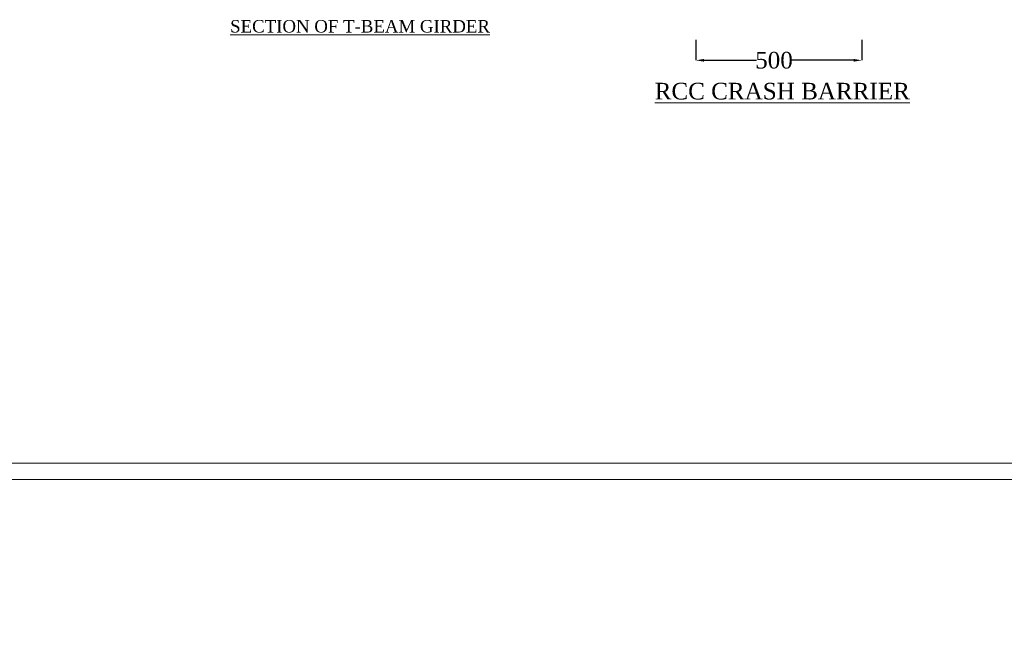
# Model space of a CAD drawing. Header units: millimetres. Extents: x -20950785 to 389010297, y -11535949 to 14056629.
# Tile 539 of 654: x 18231758 to 18291023, y -397483 to -360095. Entities that reach past the tile are written whole.
import ezdxf

# ---------------------------------------------------------------- set-up
doc = ezdxf.new("R2010")
doc.units = ezdxf.units.MM
doc.header["$LTSCALE"] = 60
doc.header["$MEASUREMENT"] = 0
doc.layers.add('TEXT', color=7, linetype='Continuous')
doc.styles.add('PDF Arial Bold', font='times.ttf')
doc.dimstyles.get("Standard").update_dxf_attribs({"dimtxt": 400, "dimasz": 215, "dimexe": 0.18, "dimexo": 0.0625, "dimgap": 0.09, "dimtad": 0, "dimtih": 1, "dimtoh": 1, "dimdec": 0, "dimzin": 4, "dimdsep": 46, "dimtxsty": 'Standard', "dimblk": 'OPEN90', "dimcen": 0, "dimadec": 0, "dimazin": 1, "dimtfac": 1, "dimtdec": 0, "dimtix": 1, "dimtofl": 0, "dimtmove": 0, "dimatfit": 3, "dimldrblk": 'OPEN30', "dimfxl": 1, "dimtolj": 1, "dimtzin": 0, "dimarcsym": 0})

# ---------------------------------------------------------------- blocks, each defined once
blk = doc.blocks.new('*D3434')
at = {"color": 0, "linetype": 'Continuous', "lineweight": -2, "ltscale": 2, "transparency": 16777216}
for p, q in [((18272448, -361313), (18272448, -362537)), ((18282448, -361313), (18282448, -362537)), ((18272948, -362537), (18276115, -362537)), ((18281948, -362537), (18278207, -362537))]:
    blk.add_line(p, q, dxfattribs=at)
at = {"color": 0, "linetype": 'Continuous', "lineweight": 9, "ltscale": 2, "transparency": 16777216}
for points in [[(18272948, -362454), (18272948, -362620), (18272448, -362537)], [(18281948, -362454), (18281948, -362620), (18282448, -362537)]]:
    blk.add_solid(points, dxfattribs=at)
at = {"layer": 'Defpoints', "color": 0, "linetype": 'Continuous', "lineweight": 9, "ltscale": 2, "transparency": 16777216}
for p in [(18272448, -361313), (18282448, -361313), (18282448, -362537)]:
    blk.add_point(p, dxfattribs=at)
at = {"color": 0, "linetype": 'Continuous', "lineweight": 9, "ltscale": 2, "transparency": 16777216, "insert": (18277161, -362537), "char_height": 1000, "attachment_point": 5, "style": 'PDF Arial Bold'}
blk.add_mtext('\\A1;500', dxfattribs=at)

msp = doc.modelspace()

# ---------------------------------------------------------------- linework, layer by layer
at = {"color": 7, "linetype": 'Continuous', "lineweight": 9, "ltscale": 2, "elevation": -16236.32}
for points in [[(18448950.28, -387758.82), (18170470, -387758.82), (18170470, -198676), (18448950.28, -198676)], [(18447950.28, -386758.82), (18171470, -386758.82), (18171470, -199676), (18447950.28, -199676)]]:
    msp.add_lwpolyline(points, close=True, dxfattribs=at)
at = {"color": 7, "linetype": 'Continuous', "lineweight": 9, "ltscale": 2}
msp.add_circle((18317983, -285537.45), 347474.95, dxfattribs=at)

# ---------------------------------------------------------------- texts
at = {"linetype": 'Continuous', "lineweight": 9, "attachment_point": 1}
for s, insert, char_height, width in [('{\\fTimes New Roman|b0|i0|c0|p18;\\H0.96154x;\\LSECTION OF T-BEAM GIRDER \\fTimes New Roman|b0|i1|c0|p18;  \\Ftxt|c0; }                   ', (18244425.5, -360114.5), 780, 19383.7853), ('{\\fTimes New Roman|b0|i0|c0|p18;\\LRCC CRASH BARRIER}', (18269979.16, -363891.02), 1000, 23943.5244), ('\\pi5418.09167,t45718.09167;{\\fTimes New Roman|b0|i0|c0|p18;\\L ELEVATION OF \\P\\pi2504.57329,t42804.57329;ABUTMENT ELEMENT \\P\\pi7381.21352,t47681.21352;DIRECTION}', (14648301.79, -365064.49), 1300, 25045.2677), ('\\pi7448.80773;{\\fTimes New Roman|b0|i0|c0|p18;\\LCertified that the boring details  shown are correct.}', (14742296.26, -375947.99), 1915.15152, 72153.3279), ('\\pi5418.09167,t45718.09167;{\\fTimes New Roman|b0|i0|c0|p18;\\L ELEVATION OF \\P\\pi2504.57329,t42804.57329;ABUTMENT ELEMENT \\P\\pi7381.21352,t47681.21352;DIRECTION}', (16064187.57, -388923.96), 1300, 25045.2677)]:
    msp.add_mtext(s, dxfattribs=dict(at, insert=insert, char_height=char_height, width=width))
at = {"layer": 'TEXT', "linetype": 'Continuous', "lineweight": 9, "char_height": 1300, "attachment_point": 1}
for s, insert, width in [('\\pi2427.77062;{\\fTimes New Roman|b0|i0|c0|p18;\\LELEVATION OF PIER \\P\\pi3593.74034;ALONG CURRENT \\P\\pi6498.82325;DIRECTION  }', (14680533.09, -379063.5), 23280.4872), ('\\pi1974.11068;{\\fTimes New Roman|b0|i0|c0|p18;\\LELEVATION OF PIER \\P\\pi3681.82517;ALONG TRAFFIC  \\P\\pi6045.16331;DIRECTION  }', (14701175.54, -379516.22), 22373.1673), ('\\pi2427.77062;{\\fTimes New Roman|b0|i0|c0|p18;\\LELEVATION OF PIER \\P\\pi3593.74034;ALONG CURRENT \\P\\pi6498.82325;DIRECTION  }', (16099926.42, -380115.05), 23280.4872), ('\\pi1974.11068;{\\fTimes New Roman|b0|i0|c0|p18;\\LELEVATION OF PIER \\P\\pi3681.82517;ALONG TRAFFIC  \\P\\pi6045.16331;DIRECTION  }', (16120568.86, -380567.77), 22373.1673)]:
    msp.add_mtext(s, dxfattribs=dict(at, insert=insert, width=width))

# ---------------------------------------------------------------- dimensions: what is measured, and where the dimension line sits
at = {"color": 7, "linetype": 'Continuous', "lineweight": 9, "ltscale": 2}
dim = msp.add_linear_dim(base=(18282448.21, -362537.02), p1=(18272448.21, -361312.64), p2=(18282448.21, -361312.64), text='500', dimstyle='Standard', override={"dimtxt": 1000, "dimasz": 500, "dimtxsty": 'PDF Arial Bold', "dimfxl": 300}, dxfattribs=at)
dim.commit()
dim.dimension.update_dxf_attribs({"geometry": '*D3434', "text_midpoint": (18277161.21, -362537.02), "dimtype": 160})

doc.saveas('drawing.dxf')
